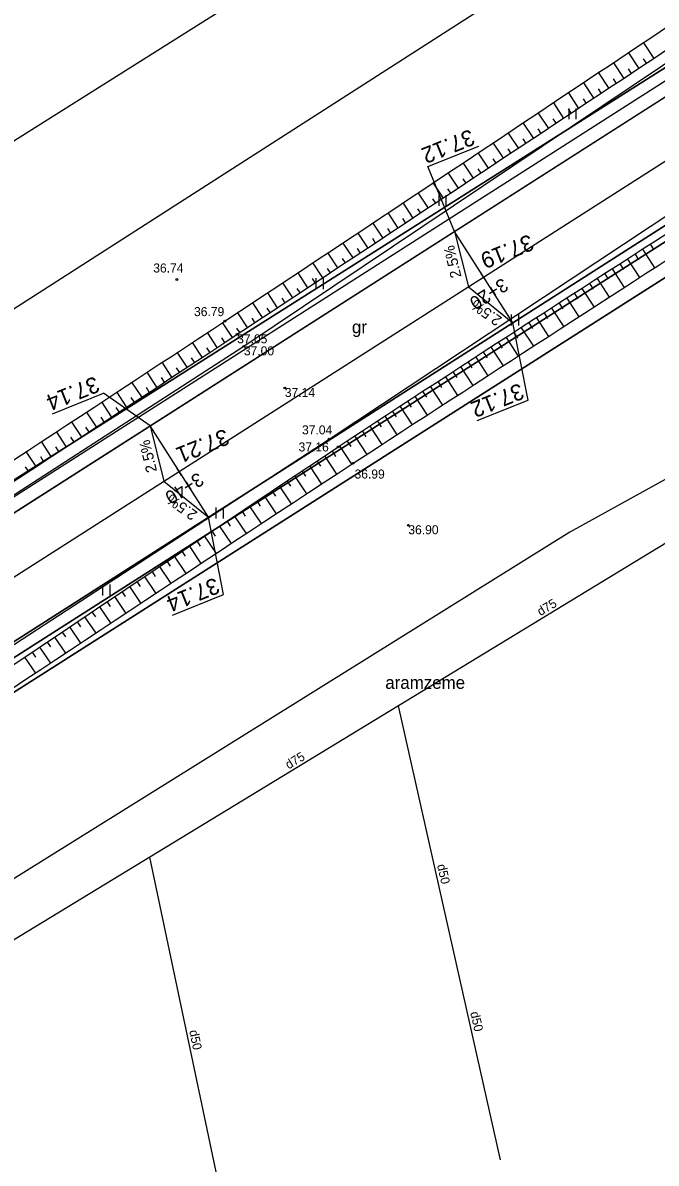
# Model space of a CAD drawing. Extents: x 469981 to 472086, y 246785 to 247785.
# Drawn here: x 471651.7 to 471686.7, y 247507 to 247570.1 of the extents above; entities that cross this region are included whole.
import ezdxf

# ---------------------------------------------------------------- set-up
doc = ezdxf.new("R2010")
doc.units = 0
for name, color, linetype in [('0_922', 7, 'Continuous'), ('0_Asfalta_mala', 7, 'Continuous'), ('0_Asfalta_Nomale', 7, 'Continuous'), ('0_Ruut_Braukt', 7, 'Continuous'), ('0_Ruut_nomale', 7, 'Continuous'), ('0_vertikals', 7, 'Continuous'), ('0_vertkals_cipari', 7, 'Continuous'), ('21', 7, 'Continuous'), ('6_piketaza', 7, 'Continuous'), ('CELI_CMAL_####_####_#', 7, 'Continuous'), ('CELI_CSEG_####_TKST_#', 7, 'Continuous'), ('DREN_VADP_####_####_#', 7, 'Continuous'), ('DREN_VADP_####_TKST_#', 7, 'Continuous'), ('DREN_VADP_KLKT_####_#', 7, 'Continuous'), ('DREN_VADP_KLKT_TKST_#', 7, 'Continuous'), ('RAMI_UZMR_####_####_#', 7, 'Continuous'), ('RELJ_AATZ_####_TKST_#', 7, 'Continuous'), ('RELJ_ELEM_####_####_#', 7, 'Continuous'), ('RELJ_NOGA_####_####_#', 7, 'Continuous'), ('RELJ_NOGL_####_####_#', 7, 'Continuous'), ('ROBZ_IERR_####_####_#', 7, 'Continuous'), ('ROBZ_PROJ_####_####_#', 7, 'Continuous'), ('TERT_ELEM_####_####_#', 7, 'Continuous'), ('TERT_IZMT_####_TKST_#', 7, 'Continuous')]:
    doc.layers.add(name, color=color, linetype=linetype)

msp = doc.modelspace()

# ---------------------------------------------------------------- linework, layer by layer
at = {"layer": '0_922'}
msp.add_line((471711.11, 247577.663), (471337.911, 247339.41), dxfattribs=at)
at = {"layer": '0_Asfalta_mala'}
for p, q in [((471709.476, 247580.179), (471336.304, 247341.944)), ((471712.743, 247575.147), (471339.517, 247336.876))]:
    msp.add_line(p, q, dxfattribs=at)
at = {"layer": '0_Asfalta_Nomale'}
for p, q in [((471709.068, 247580.808), (471352.097, 247352.916)), ((471695.558, 247563.285), (471399.037, 247373.985))]:
    msp.add_line(p, q, dxfattribs=at)
at = {"layer": '0_Ruut_Braukt'}
for p, q in [((471709.476, 247580.179), (471336.304, 247341.944)), ((471339.517, 247336.876), (471712.743, 247575.147))]:
    msp.add_line(p, q, dxfattribs=at)
at = {"layer": '0_Ruut_nomale'}
for p, q in [((471709.068, 247580.808), (471511.838, 247454.895)), ((471512.083, 247454.162), (471709.476, 247580.179)), ((471712.743, 247575.147), (471514.049, 247448.299)), ((471514.294, 247447.566), (471695.558, 247563.285))]:
    msp.add_line(p, q, dxfattribs=at)
at = {"layer": '0_vertikals'}
for p, q in [((471674.077, 247562.114), (471676.904, 247563.249)), ((471675.559, 247558.527), (471674.077, 247562.114)), ((471679.634, 247549.191), (471678.788, 247553.469)), ((471653.298, 247548.438), (471656.125, 247549.572)), ((471658.702, 247547.765), (471656.125, 247549.572)), ((471676.806, 247548.057), (471679.634, 247549.191)), ((471662.776, 247538.429), (471661.93, 247542.707)), ((471659.948, 247537.295), (471662.776, 247538.429))]:
    msp.add_line(p, q, dxfattribs=at)
for points in [[(471675.559, 247558.527), (471676.331, 247555.46), (471678.788, 247553.469)], [(471658.702, 247547.765), (471659.473, 247544.698), (471661.93, 247542.707)]]:
    msp.add_lwpolyline(points, close=True, dxfattribs=at)
at = {"layer": '21'}
msp.add_line((471711.11, 247577.663), (471337.911, 247339.41), dxfattribs=at)
at = {"layer": '6_piketaza'}
for points in [[(471677.308, 247555.787), (471677.039, 247556.209)], [(471660.451, 247545.025), (471660.182, 247545.447)]]:
    msp.add_lwpolyline(points, dxfattribs=at)
at = {"layer": 'CELI_CMAL_####_####_#'}
for points in [[(471444.29, 247410.189), (471472.037, 247427.783), (471529.617, 247464.738), (471552.455, 247479.724), (471579.938, 247497.81), (471608.708, 247516.399), (471640.167, 247536.853), (471663.898, 247552.17), (471700.29, 247576.588), (471731.688, 247596.287), (471755.809, 247609.67), (471764.411, 247613.273), (471764.823, 247614.335), (471764.981, 247617.933), (471761.802, 247625.793)], [(471449.387, 247405.104), (471473.787, 247420.91), (471502.643, 247439.527), (471533.217, 247459.11), (471556.347, 247474.048), (471582.788, 247490.845), (471613.475, 247511.118), (471642.713, 247530.159), (471668.616, 247547.038), (471690.82, 247561.728), (471696.388, 247565.088), (471697.928, 247564.145), (471698.695, 247563.022), (471698.327, 247552.674), (471698.209, 247547.7)]]:
    msp.add_lwpolyline(points, dxfattribs=at)
at = {"layer": 'DREN_VADP_####_####_#'}
for points in [[(471617.262, 247542.218), (471779.627, 247644.425)], [(471678.108, 247507.144), (471672.454, 247532.264)], [(471664.171, 247497.903), (471658.683, 247523.887)]]:
    msp.add_lwpolyline(points, dxfattribs=at)
at = {"layer": 'DREN_VADP_KLKT_####_#'}
msp.add_lwpolyline([(471874.265, 247606.401), (471874.259, 247606.399), (471867.456, 247605.226), (471862.705, 247604.407), (471853.259, 247602.776), (471834.413, 247599.524), (471815.19, 247596.208), (471796.375, 247592.962), (471778.135, 247589.816), (471762.691, 247587.151), (471760.751, 247585.97), (471739.894, 247573.284), (471721.842, 247562.305), (471686.843, 247541.016), (471672.454, 247532.264), (471658.683, 247523.887), (471644.34, 247515.163), (471630.529, 247506.762), (471615.384, 247497.552), (471601.35, 247489.016), (471587.985, 247480.886)], dxfattribs=at)
at = {"layer": 'RAMI_UZMR_####_####_#'}
for points in [[(471355.9, 247363.1), (471457.4, 247429.3), (471524.252, 247472.902), (471743.701, 247613.609), (471760.558, 247620.637), (471763.718, 247625.03), (471767.054, 247626.612), (471778.292, 247625.909), (471806.563, 247631.532), (471842.307, 247641.196)], [(471848.639, 247612.324), (471820.308, 247604.26), (471796.252, 247602.503), (471771.845, 247596.352), (471738.658, 247580.538), (471704.768, 247555.586), (471706.876, 247550.666), (471698.447, 247548.03), (471696.867, 247547.678), (471692.126, 247547.503), (471681.941, 247541.88), (471585.706, 247481.922), (471472.95, 247409.108), (471442.347, 247392.641), (471399.385, 247364.445), (471380.292, 247353.371), (471352.036, 247335.759)]]:
    msp.add_lwpolyline(points, dxfattribs=at)
at = {"layer": 'RELJ_ELEM_####_####_#'}
for centre in [(471660.19, 247555.872), (471662.844, 247553.564), (471663.526, 247552.835), (471663.898, 247552.17), (471666.166, 247549.864), (471668.616, 247547.038), (471669.12, 247546.6), (471669.945, 247545.695), (471673.004, 247542.266)]:
    msp.add_circle(centre, 0.05, dxfattribs=at)
at = {"layer": 'RELJ_NOGA_####_####_#'}
for p, q in [((471686.618, 247568.099), (471686.041, 247568.97)), ((471685.785, 247567.546), (471685.209, 247568.415)), ((471686.202, 247567.823), (471686.029, 247568.083)), ((471684.951, 247566.994), (471684.378, 247567.859)), ((471685.368, 247567.27), (471685.196, 247567.53)), ((471684.118, 247566.441), (471683.546, 247567.304)), ((471684.534, 247566.718), (471684.363, 247566.977)), ((471682.451, 247565.337), (471681.883, 247566.193)), ((471683.284, 247565.889), (471682.714, 247566.749)), ((471683.701, 247566.165), (471683.53, 247566.423)), ((471681.617, 247564.784), (471681.051, 247565.638)), ((471682.867, 247565.613), (471682.697, 247565.87)), ((471680.783, 247564.232), (471680.219, 247565.083)), ((471682.034, 247565.06), (471681.864, 247565.317)), ((471679.95, 247563.679), (471679.388, 247564.528)), ((471681.2, 247564.508), (471681.031, 247564.764)), ((471679.116, 247563.127), (471678.556, 247563.973)), ((471679.533, 247563.403), (471679.365, 247563.657)), ((471680.367, 247563.955), (471680.198, 247564.21)), ((471678.283, 247562.575), (471677.724, 247563.418)), ((471678.699, 247562.851), (471678.532, 247563.104)), ((471677.449, 247562.022), (471676.892, 247562.863)), ((471677.866, 247562.299), (471677.698, 247562.551)), ((471675.781, 247560.918), (471675.228, 247561.754)), ((471676.615, 247561.47), (471676.06, 247562.309)), ((471677.032, 247561.746), (471676.865, 247561.998)), ((471674.947, 247560.367), (471674.395, 247561.201)), ((471676.198, 247561.194), (471676.032, 247561.446)), ((471674.113, 247559.815), (471673.563, 247560.647)), ((471675.364, 247560.642), (471675.198, 247560.893)), ((471673.279, 247559.263), (471672.73, 247560.094)), ((471674.53, 247560.091), (471674.365, 247560.341)), ((471672.445, 247558.712), (471671.897, 247559.54)), ((471672.862, 247558.988), (471672.698, 247559.236)), ((471673.696, 247559.539), (471673.531, 247559.788)), ((471671.611, 247558.161), (471671.064, 247558.988)), ((471672.028, 247558.436), (471671.864, 247558.684)), ((471670.776, 247557.61), (471670.231, 247558.435)), ((471671.193, 247557.885), (471671.03, 247558.133)), ((471669.107, 247556.508), (471668.564, 247557.331)), ((471669.941, 247557.059), (471669.398, 247557.883)), ((471670.359, 247557.334), (471670.195, 247557.582)), ((471685.975, 247557.544), (471686.64, 247556.513)), ((471686.395, 247557.815), (471686.594, 247557.506)), ((471668.272, 247555.958), (471667.729, 247556.78)), ((471669.524, 247556.783), (471669.361, 247557.031)), ((471684.715, 247556.731), (471684.915, 247556.421)), ((471685.135, 247557.002), (471685.801, 247555.97)), ((471685.555, 247557.273), (471685.755, 247556.964)), ((471667.437, 247555.407), (471666.895, 247556.229)), ((471668.689, 247556.233), (471668.526, 247556.48)), ((471683.875, 247556.188), (471684.075, 247555.878)), ((471684.295, 247556.46), (471684.962, 247555.426)), ((471666.602, 247554.857), (471666.061, 247555.679)), ((471667.854, 247555.682), (471667.692, 247555.929)), ((471683.035, 247555.645), (471683.235, 247555.335)), ((471683.455, 247555.917), (471684.123, 247554.883)), ((471665.766, 247554.308), (471665.226, 247555.129)), ((471666.184, 247554.582), (471666.022, 247554.829)), ((471667.019, 247555.132), (471666.857, 247555.379)), ((471681.776, 247554.83), (471682.444, 247553.798)), ((471682.195, 247555.102), (471682.396, 247554.792)), ((471682.615, 247555.373), (471683.284, 247554.341)), ((471664.931, 247553.758), (471664.391, 247554.58)), ((471665.349, 247554.033), (471665.187, 247554.279)), ((471680.936, 247554.286), (471681.605, 247553.255)), ((471681.356, 247554.558), (471681.557, 247554.249)), ((471664.095, 247553.209), (471663.555, 247554.031)), ((471664.513, 247553.483), (471664.351, 247553.73)), ((471680.097, 247553.742), (471680.765, 247552.713)), ((471680.517, 247554.014), (471680.717, 247553.705)), ((471662.423, 247552.111), (471661.883, 247552.934)), ((471663.259, 247552.66), (471662.719, 247553.482)), ((471663.677, 247552.934), (471663.515, 247553.181)), ((471678.839, 247552.926), (471679.039, 247552.618)), ((471679.258, 247553.198), (471679.926, 247552.17)), ((471679.678, 247553.47), (471679.878, 247553.161)), ((471661.588, 247551.562), (471661.047, 247552.386)), ((471662.841, 247552.385), (471662.679, 247552.632)), ((471678, 247552.381), (471678.2, 247552.074)), ((471678.42, 247552.654), (471679.086, 247551.627)), ((471660.752, 247551.013), (471660.211, 247551.837)), ((471662.005, 247551.837), (471661.843, 247552.084)), ((471677.162, 247551.836), (471677.361, 247551.529)), ((471677.581, 247552.109), (471678.247, 247551.085)), ((471659.916, 247550.464), (471659.374, 247551.289)), ((471661.17, 247551.288), (471661.007, 247551.535)), ((471675.904, 247551.019), (471676.568, 247549.999)), ((471676.323, 247551.291), (471676.522, 247550.985)), ((471676.743, 247551.564), (471677.407, 247550.542)), ((471659.08, 247549.916), (471658.538, 247550.741)), ((471659.498, 247550.19), (471659.335, 247550.437)), ((471660.334, 247550.739), (471660.171, 247550.986)), ((471675.066, 247550.474), (471675.728, 247549.455)), ((471675.485, 247550.746), (471675.684, 247550.44)), ((471658.244, 247549.367), (471657.702, 247550.192)), ((471658.662, 247549.641), (471658.499, 247549.889)), ((471674.228, 247549.928), (471674.889, 247548.911)), ((471674.647, 247550.201), (471674.845, 247549.896)), ((471657.408, 247548.818), (471656.866, 247549.644)), ((471657.826, 247549.092), (471657.663, 247549.34)), ((471673.39, 247549.382), (471674.051, 247548.367)), ((471673.809, 247549.655), (471674.007, 247549.351)), ((471655.736, 247547.72), (471655.193, 247548.547)), ((471656.572, 247548.269), (471656.029, 247549.096)), ((471656.99, 247548.543), (471656.827, 247548.791)), ((471672.133, 247548.564), (471672.331, 247548.26)), ((471672.552, 247548.837), (471673.212, 247547.823)), ((471672.971, 247549.11), (471673.169, 247548.805)), ((471654.9, 247547.172), (471654.357, 247547.999)), ((471656.154, 247547.995), (471655.991, 247548.243)), ((471671.295, 247548.018), (471671.493, 247547.714)), ((471671.714, 247548.291), (471672.374, 247547.278)), ((471654.064, 247546.623), (471653.521, 247547.451)), ((471655.318, 247547.446), (471655.155, 247547.694)), ((471670.457, 247547.472), (471670.655, 247547.168)), ((471670.876, 247547.745), (471671.536, 247546.733)), ((471653.228, 247546.075), (471652.685, 247546.903)), ((471653.646, 247546.349), (471653.483, 247546.597)), ((471654.482, 247546.897), (471654.319, 247547.146)), ((471669.201, 247546.653), (471669.861, 247545.64)), ((471669.62, 247546.926), (471669.818, 247546.622)), ((471670.038, 247547.199), (471670.698, 247546.187)), ((471652.391, 247545.526), (471651.848, 247546.354)), ((471652.809, 247545.801), (471652.647, 247546.049)), ((471668.364, 247546.106), (471669.027, 247545.094)), ((471668.782, 247546.379), (471668.98, 247546.076)), ((471651.973, 247545.252), (471651.81, 247545.501)), ((471667.528, 247545.557), (471668.191, 247544.547)), ((471667.945, 247545.831), (471668.144, 247545.528)), ((471666.276, 247544.731), (471666.475, 247544.429)), ((471666.693, 247545.006), (471667.358, 247544)), ((471667.11, 247545.282), (471667.309, 247544.979)), ((471665.442, 247544.178), (471665.642, 247543.878)), ((471665.859, 247544.455), (471666.523, 247543.452)), ((471664.61, 247543.624), (471664.809, 247543.326)), ((471665.026, 247543.901), (471665.69, 247542.903)), ((471663.778, 247543.069), (471663.976, 247542.772)), ((471664.194, 247543.347), (471664.856, 247542.354)), ((471662.532, 247542.234), (471663.189, 247541.253)), ((471662.947, 247542.513), (471663.145, 247542.218)), ((471663.362, 247542.791), (471664.022, 247541.804)), ((471661.702, 247541.677), (471662.356, 247540.702)), ((471662.117, 247541.956), (471662.314, 247541.662)), ((471660.872, 247541.118), (471661.523, 247540.151)), ((471661.287, 247541.397), (471661.483, 247541.106)), ((471660.043, 247540.559), (471660.691, 247539.6)), ((471660.457, 247540.839), (471660.652, 247540.55)), ((471658.8, 247539.719), (471658.992, 247539.435)), ((471659.214, 247540), (471659.857, 247539.047)), ((471659.628, 247540.279), (471659.822, 247539.993)), ((471657.972, 247539.159), (471658.163, 247538.877)), ((471658.386, 247539.439), (471659.025, 247538.494)), ((471657.143, 247538.599), (471657.333, 247538.319)), ((471657.557, 247538.879), (471658.192, 247537.942)), ((471655.901, 247537.758), (471656.525, 247536.836)), ((471656.315, 247538.038), (471656.503, 247537.76)), ((471656.729, 247538.318), (471657.359, 247537.389)), ((471655.073, 247537.197), (471655.692, 247536.283)), ((471655.487, 247537.477), (471655.674, 247537.202)), ((471654.245, 247536.636), (471654.859, 247535.73)), ((471654.659, 247536.917), (471654.844, 247536.644)), ((471653.417, 247536.076), (471654.025, 247535.177)), ((471653.831, 247536.356), (471654.014, 247536.085)), ((471652.174, 247535.236), (471652.354, 247534.97)), ((471652.588, 247535.516), (471653.191, 247534.623)), ((471653.003, 247535.796), (471653.184, 247535.527)), ((471651.759, 247534.957), (471652.357, 247534.07))]:
    msp.add_line(p, q, dxfattribs=at)
for points in [[(471341.934, 247360.736), (471344.51, 247356.259), (471349.946, 247353.745), (471355.895, 247354.991), (471376.693, 247368.011), (471396.058, 247380.323), (471444.047, 247411.052), (471471.484, 247428.432), (471497.591, 247445.096), (471529.061, 247465.658), (471552.024, 247480.39), (471579.849, 247498.336), (471608.29, 247516.955), (471640.013, 247537.434), (471663.526, 247552.835), (471700.309, 247577.155), (471731.58, 247596.998), (471755.893, 247610.638), (471758.96, 247612.207)], [(471398.635, 247372.113), (471402.433, 247374.78), (471425.587, 247389.134), (471450.058, 247404.807), (471474.143, 247419.972), (471503.215, 247438.678), (471533.565, 247458.24), (471556.869, 247473.387), (471582.759, 247490.013), (471614.043, 247510.505), (471643.167, 247529.241), (471669.12, 247546.6), (471690.757, 247560.622), (471694.708, 247563.158)]]:
    msp.add_spline(points, degree=3, dxfattribs=at)
at = {"layer": 'RELJ_NOGL_####_####_#'}
for points in [[(471342.514, 247361.025), (471345.404, 247356.891), (471350.224, 247354.862), (471355.251, 247356.423), (471376.007, 247368.362), (471395.596, 247380.988), (471443.663, 247411.567), (471471.284, 247429.247), (471497.369, 247445.866), (471528.273, 247466.831), (471551.61, 247481.241), (471579.417, 247499.099), (471607.686, 247517.412), (471639.588, 247538.317), (471662.844, 247553.564), (471699.582, 247577.982), (471731.348, 247598.063), (471755.711, 247611.433), (471758.267, 247612.728)], [(471399.82, 247371.525), (471403.248, 247373.923), (471426.144, 247388.265), (471450.973, 247403.909), (471474.455, 247419.142), (471503.701, 247437.899), (471533.875, 247457.475), (471557.479, 247472.578), (471583.176, 247489.002), (471614.915, 247509.524), (471643.61, 247528.29), (471669.945, 247545.695), (471691.536, 247559.696), (471695.147, 247562.053)]]:
    msp.add_spline(points, degree=3, dxfattribs=at)
at = {"layer": 'ROBZ_IERR_####_####_#'}
for points in [[(471848.655, 247680.039), (471863.461, 247637.05), (471765.831, 247617.357), (471524.883, 247464.852), (471503.815, 247507.109)], [(471433.786, 247309.121), (471398.351, 247372.094), (471700.012, 247564.123), (471698.286, 247462.937)]]:
    msp.add_lwpolyline(points, dxfattribs=at)
at = {"layer": 'ROBZ_PROJ_####_####_#'}
msp.add_lwpolyline([(471341.261, 247348.2), (471524.883, 247464.852), (471765.831, 247617.357), (471863.461, 247637.05), (471867.531, 247625.725), (471827.071, 247615.935), (471808.63, 247612.294), (471769.199, 247605.751), (471757.886, 247600.963), (471700.012, 247564.123), (471398.351, 247372.094), (471346.741, 247338.478)], dxfattribs=at)
at = {"layer": 'TERT_ELEM_####_####_#'}
for p, q in [((471681.904, 247564.742), (471681.904, 247565.342)), ((471682.304, 247564.742), (471682.304, 247565.342)), ((471674.706, 247559.94), (471674.706, 247560.54)), ((471675.106, 247559.94), (471675.106, 247560.54)), ((471667.9, 247555.334), (471667.9, 247555.934)), ((471668.3, 247555.334), (471668.3, 247555.934)), ((471678.721, 247553.325), (471678.721, 247553.925)), ((471679.121, 247553.325), (471679.121, 247553.925)), ((471662.363, 247542.648), (471662.363, 247543.248)), ((471662.763, 247542.648), (471662.763, 247543.248)), ((471656.096, 247538.385), (471656.096, 247538.985)), ((471656.496, 247538.385), (471656.496, 247538.985))]:
    msp.add_line(p, q, dxfattribs=at)

# ---------------------------------------------------------------- texts
at = {"layer": '0_vertkals_cipari'}
for s, height, rotation, p in [('37.12', 0.9, 201.85903, (471676.442, 247564.212)), ('37.19', 0.9, 201.85903, (471679.713, 247558.392)), ('2.5%', 0.5993, 103.40396, (471675.951, 247556.025)), ('2.5%', 0.5993, 144.61623, (471678.232, 247553.737)), ('37.14', 0.9, 201.85903, (471655.663, 247550.536)), ('37.12', 0.9, 201.85903, (471679.172, 247550.154)), ('37.21', 0.9, 201.85903, (471662.856, 247547.63)), ('2.5%', 0.5993, 103.40396, (471659.093, 247545.263)), ('2.5%', 0.5993, 144.61623, (471661.374, 247542.975)), ('37.14', 0.9, 201.85903, (471662.314, 247539.392))]:
    msp.add_text(s, height=height, rotation=rotation, dxfattribs=at).set_placement(p)
at = {"layer": '6_piketaza'}
for s, p in [('3+20', (471678.22, 247555.983)), ('3+40', (471661.362, 247545.221))]:
    msp.add_text(s, height=0.75, rotation=212.55444, dxfattribs=at).set_placement(p)
at = {"layer": 'CELI_CSEG_####_TKST_#'}
msp.add_text('gr', height=0.7, dxfattribs=at).set_placement((471669.881, 247552.891))
at = {"layer": 'DREN_VADP_####_TKST_#'}
for rotation, p in [(282.68432, (471674.591, 247523.451)), (282.68432, (471676.428, 247515.29)), (281.92636, (471660.867, 247514.275))]:
    msp.add_text('d50', height=0.5, rotation=rotation, dxfattribs=at).set_placement(p)
at = {"layer": 'DREN_VADP_KLKT_TKST_#'}
for rotation, p in [(31.31236, (471680.324, 247537.226)), (31.30972, (471666.379, 247528.744))]:
    msp.add_text('d75', height=0.5, rotation=rotation, dxfattribs=at).set_placement(p)
at = {"layer": 'RELJ_AATZ_####_TKST_#'}
for s, p in [('36.74', (471658.879, 247556.255)), ('36.79', (471661.138, 247553.84)), ('37.05', (471663.526, 247552.335)), ('37.00', (471663.898, 247551.67)), ('37.14', (471666.166, 247549.364)), ('37.04', (471667.118, 247547.295)), ('37.16', (471666.926, 247546.349)), ('36.99', (471670.025, 247544.85)), ('36.90', (471673.004, 247541.766))]:
    msp.add_text(s, height=0.5, dxfattribs=at).set_placement(p)
at = {"layer": 'TERT_IZMT_####_TKST_#'}
msp.add_text('aramzeme', height=0.7, dxfattribs=at).set_placement((471671.726, 247533.209))

doc.saveas('drawing.dxf')
